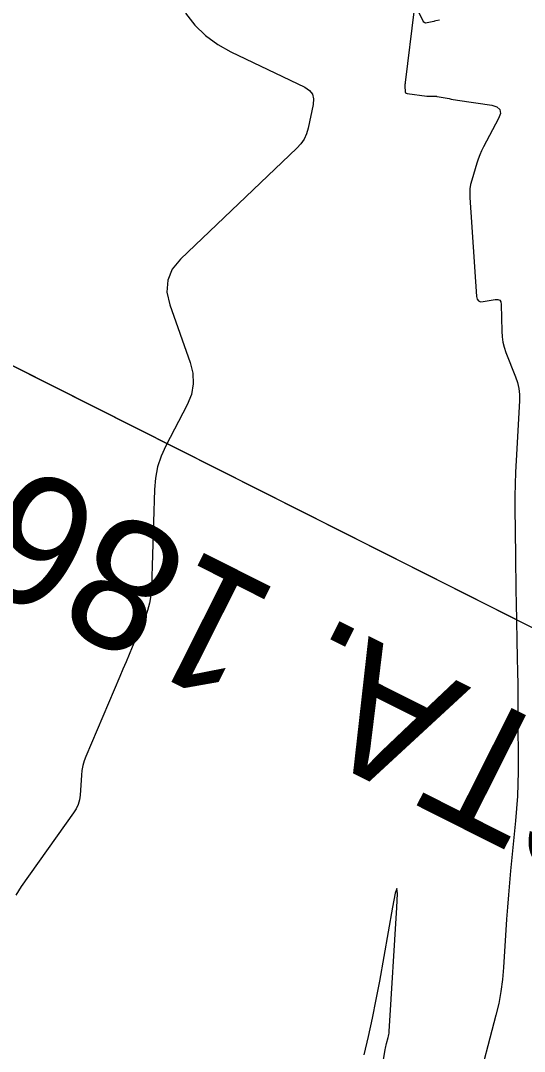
# Model space of a CAD drawing. Extents: x 658976 to 668721, y 639543 to 647196.
# Drawn here: x 662447.4 to 662478.5, y 643643.7 to 643707.3 of the extents above; entities that cross this region are included whole.
import ezdxf

# ---------------------------------------------------------------- set-up
doc = ezdxf.new("R2010")
doc.units = 0
for name, color, linetype in [('Ex_Minor Contours', 7, 'Continuous'), ('R_Ramp 15 Degree_Min Ls', 7, 'Continuous'), ('R_Ramp 20 Degree Des Ls Annot', 7, 'Continuous'), ('R_Ramp 20 Degree Existing Ramp', 7, 'Continuous')]:
    doc.layers.add(name, color=color, linetype=linetype)

msp = doc.modelspace()

# ---------------------------------------------------------------- linework, layer by layer
at = {"layer": 'Ex_Minor Contours'}
for points in [[(662471.661, 643707.989), (662471.112, 643703.468), (662471.106, 643703.402), (662471.101, 643703.336), (662471.1, 643703.27), (662471.1, 643703.204), (662471.108, 643702.939), (662471.118, 643702.88), (662471.144, 643702.835), (662471.185, 643702.805), (662471.243, 643702.789), (662472.452, 643702.624), (662472.496, 643702.619), (662472.539, 643702.615), (662472.583, 643702.613), (662472.627, 643702.612), (662472.849, 643702.613), (662472.87, 643702.613), (662472.89, 643702.613), (662472.91, 643702.613), (662472.931, 643702.614), (662473.013, 643702.615), (662473.033, 643702.615), (662473.053, 643702.614), (662473.074, 643702.611), (662473.094, 643702.608), (662473.827, 643702.468), (662473.956, 643702.444), (662474.085, 643702.422), (662474.215, 643702.4), (662474.345, 643702.38), (662476.463, 643702.064), (662476.787, 643701.968), (662476.964, 643701.798), (662476.995, 643701.555), (662476.881, 643701.237), (662475.956, 643699.493), (662475.834, 643699.248), (662475.724, 643698.998), (662475.627, 643698.743), (662475.542, 643698.483), (662475.227, 643697.431), (662475.16, 643697.167), (662475.118, 643696.9), (662475.1, 643696.63), (662475.107, 643696.358), (662475.525, 643690.248), (662475.559, 643690.086), (662475.638, 643689.981), (662475.759, 643689.931), (662475.924, 643689.937), (662476.672, 643690.072), (662476.836, 643690.078), (662476.954, 643690.028), (662477.026, 643689.922), (662477.052, 643689.76), (662477.077, 643688.109), (662477.097, 643687.773), (662477.147, 643687.444), (662477.228, 643687.12), (662477.338, 643686.803), (662477.937, 643685.297), (662478.058, 643684.938), (662478.138, 643684.572), (662478.178, 643684.2), (662478.176, 643683.821), (662477.966, 643680.134), (662477.931, 643679.403), (662477.907, 643678.671), (662477.897, 643677.938), (662477.898, 643677.206), (662477.928, 643674.275), (662477.937, 643673.542), (662477.947, 643672.81), (662477.959, 643672.077), (662477.972, 643671.344), (662478.039, 643667.924), (662478.054, 643667.11), (662478.064, 643666.296), (662478.072, 643665.482), (662478.075, 643664.667), (662478.085, 643660.931), (662478.077, 643660.166), (662478.05, 643659.402), (662478.002, 643658.639), (662477.935, 643657.877), (662477.625, 643654.798), (662477.553, 643654.053), (662477.489, 643653.308), (662477.431, 643652.562), (662477.381, 643651.815), (662477.195, 643648.828), (662477.131, 643648.084), (662477.03, 643647.346), (662476.894, 643646.614), (662476.722, 643645.887), (662475.498, 643641.229)], [(662473.238, 643707.314), (662473.014, 643707.263), (662472.925, 643707.242), (662472.88, 643707.232), (662472.473, 643707.139), (662472.396, 643707.131), (662472.33, 643707.148), (662472.276, 643707.189), (662472.233, 643707.253), (662471.853, 643708.022)], [(662457.538, 643707.737), (662458.125, 643707.002), (662458.79, 643706.36), (662459.533, 643705.809), (662460.354, 643705.351), (662464.918, 643703.168), (662465.203, 643702.981), (662465.385, 643702.743), (662465.462, 643702.454), (662465.435, 643702.114), (662465.119, 643700.651), (662465.016, 643700.298), (662464.866, 643699.973), (662464.667, 643699.674), (662464.42, 643699.403), (662457.243, 643692.561), (662456.731, 643691.936), (662456.448, 643691.257), (662456.394, 643690.523), (662456.57, 643689.734), (662457.829, 643686.186), (662457.997, 643685.518), (662458.023, 643684.86), (662457.906, 643684.211), (662457.647, 643683.573), (662456.327, 643681.04), (662456.036, 643680.396), (662455.821, 643679.733), (662455.684, 643679.049), (662455.623, 643678.346), (662455.439, 643672.286), (662455.402, 643671.801), (662455.32, 643671.327), (662455.195, 643670.861), (662455.025, 643670.406), (662454.256, 643668.605), (662454.064, 643668.154), (662453.872, 643667.704), (662453.68, 643667.253), (662453.488, 643666.802), (662451.391, 643661.868), (662451.284, 643661.584), (662451.202, 643661.294), (662451.144, 643660.999), (662451.111, 643660.697), (662451.03, 643659.478), (662450.99, 643659.181), (662450.91, 643658.897), (662450.792, 643658.627), (662450.634, 643658.371), (662447.399, 643653.829), (662447.055, 643653.291)], [(662468.092, 643632.832), (662469.889, 643643.766), (662469.905, 643643.86), (662469.924, 643643.952), (662469.945, 643644.045), (662469.968, 643644.136), (662470.064, 643644.503), (662470.086, 643644.595), (662470.103, 643644.687), (662470.116, 643644.781), (662470.124, 643644.875), (662470.601, 643652.532), (662470.639, 643653.403), (662470.607, 643653.699), (662470.507, 643653.419), (662470.337, 643652.563), (662469.521, 643647.99), (662469.308, 643646.848), (662469.077, 643645.71), (662468.828, 643644.576), (662468.562, 643643.446)]]:
    msp.add_lwpolyline(points, dxfattribs=at)
at = {"layer": 'R_Ramp 15 Degree_Min Ls'}
msp.add_lwpolyline([(662588.438, 643614.677), (662499.125, 643659.657), (662409.812, 643704.637)], dxfattribs=at)
at = {"layer": 'R_Ramp 20 Degree Existing Ramp'}
msp.add_lwpolyline([(662588.434, 643614.668), (662499.121, 643659.648), (662409.808, 643704.628)], dxfattribs=at)
msp.add_lwpolyline([(662588.434, 643614.668), (662499.121, 643659.648), (662409.808, 643704.628)], dxfattribs=at)

# ---------------------------------------------------------------- texts
at = {"layer": 'R_Ramp 15 Degree_Min Ls'}
msp.add_text('P.I. STA. 186+96.54', height=8, rotation=153.26926, dxfattribs=at).set_placement((662504.41, 643651.397))
at = {"layer": 'R_Ramp 20 Degree Des Ls Annot'}
for s, rotation, p in [('P.I. STA. 187+46.40', 153.26926, (662526.244, 643696.241)), ('P.C. STA. 186+51.18', 150.41509, (662476.944, 643619.955))]:
    msp.add_text(s, height=8, rotation=rotation, dxfattribs=at).set_placement(p)
at = {"layer": 'R_Ramp 20 Degree Existing Ramp'}
msp.add_text('P.I. STA. 186+96.53', height=8, rotation=153.26926, dxfattribs=at).set_placement((662504.406, 643651.388))
msp.add_text('P.I. STA. 186+96.53', height=8, rotation=153.26926, dxfattribs=at).set_placement((662504.406, 643651.388))

doc.saveas('drawing.dxf')
